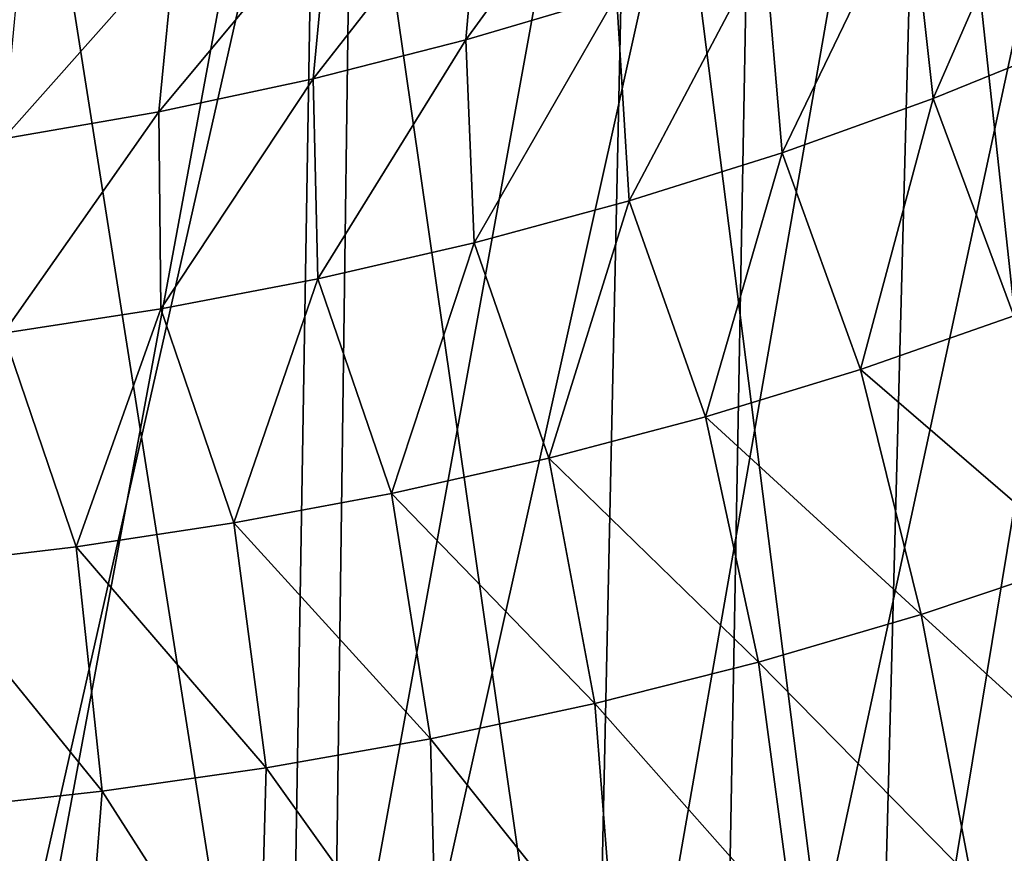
# Model space of a CAD drawing. Header units: metres. Extents: x 26 to 263, y -109 to 109.
# Tile 351 of 656: x 91.16 to 95.47, y -18.57 to -14.92. Entities that reach past the tile are written whole.
import ezdxf

# ---------------------------------------------------------------- set-up
doc = ezdxf.new("R2010")
doc.units = ezdxf.units.M
doc.layers.add('solid_500750', color=7, linetype='CONTINUOUS')

msp = doc.modelspace()

# ---------------------------------------------------------------- linework, layer by layer
at = {"layer": 'solid_500750'}
for points in [[(90.932785, -20.799227, 10.945294), (91.025452, -12.495015, 11.291147), (92.473358, -12.495015, 10.799648)], [(92.336342, -20.799227, 10.468851), (90.932785, -20.799227, 10.945294), (92.473358, -12.495015, 10.799648)], [(91.025452, -12.495015, -11.291147), (90.932785, -20.799227, -10.945294), (92.336342, -20.799227, -10.468851)], [(92.473358, -12.495015, -10.799648), (91.025452, -12.495015, -11.291147), (92.336342, -20.799227, -10.468851)], [(92.336342, -20.799227, 10.468851), (92.473358, -12.495015, 10.799648), (93.844727, -12.495015, 10.123365)], [(93.665703, -20.799227, 9.813283), (92.336342, -20.799227, 10.468851), (93.844727, -12.495015, 10.123365)], [(92.473358, -12.495015, -10.799648), (92.336342, -20.799227, -10.468851), (93.665703, -20.799227, -9.813283)], [(93.844727, -12.495015, -10.123365), (92.473358, -12.495015, -10.799648), (93.665703, -20.799227, -9.813283)], [(93.665703, -20.799227, 9.813283), (93.844727, -12.495015, 10.123365), (95.116089, -12.495015, 9.273869)], [(94.898125, -20.799227, 8.989806), (93.665703, -20.799227, 9.813283), (95.116089, -12.495015, 9.273869)], [(93.844727, -12.495015, -10.123365), (93.665703, -20.799227, -9.813283), (94.898125, -20.799227, -8.989806)], [(95.116089, -12.495015, -9.273869), (93.844727, -12.495015, -10.123365), (94.898125, -20.799227, -8.989806)], [(94.898125, -20.799227, 8.989806), (95.116089, -12.495015, 9.273869), (96.265694, -12.495015, 8.265693)], [(96.012512, -20.799227, 8.012512), (94.898125, -20.799227, 8.989806), (96.265694, -12.495015, 8.265693)], [(95.116089, -12.495015, -9.273869), (94.898125, -20.799227, -8.989806), (96.012512, -20.799227, -8.012512)], [(96.265694, -12.495015, -8.265693), (95.116089, -12.495015, -9.273869), (96.012512, -20.799227, -8.012512)], [(90.740753, -20.976826, -14.367542), (90.808418, -12.601707, -14.722257), (92.631462, -12.601707, -14.254178)], [(92.519875, -20.976826, -13.910743), (90.740753, -20.976826, -14.367542), (92.631462, -12.601707, -14.254178)], [(92.519875, -20.976826, -13.910743), (92.631462, -12.601707, -14.254178), (94.381462, -12.601707, -13.561304)], [(94.227715, -20.976826, -13.234562), (92.519875, -20.976826, -13.910743), (94.381462, -12.601707, -13.561304)], [(94.227715, -20.976826, -13.234562), (94.381462, -12.601707, -13.561304), (96.03083, -12.601707, -12.654559)], [(95.837334, -20.976826, -12.349664), (94.227715, -20.976826, -13.234562), (96.03083, -12.601707, -12.654559)], [(93.116196, -15.0061, 16.391731), (93.833679, -14.01987, 16.938297), (93.183357, -14.235525, 17.387468)], [(93.116196, -15.0061, 16.391731), (93.775002, -14.810047, 15.95652), (93.833679, -14.01987, 16.938297)], [(95.160004, -15.262786, 14.107765), (95.679199, -14.070988, 14.426794), (95.057968, -14.341797, 14.970697)], [(95.160004, -15.262786, 14.107765), (95.808205, -14.999967, 13.574339), (95.679199, -14.070988, 14.426794)], [(92.448135, -15.176351, 16.783657), (93.183357, -14.235525, 17.387468), (92.519485, -14.425485, 17.793156)], [(92.448135, -15.176351, 16.783657), (93.116196, -15.0061, 16.391731), (93.183357, -14.235525, 17.387468)], [(94.500107, -15.499761, 14.607745), (95.057968, -14.341797, 14.970697), (94.422745, -14.588436, 15.481698)], [(94.500107, -15.499761, 14.607745), (95.160004, -15.262786, 14.107765), (95.057968, -14.341797, 14.970697)], [(91.772888, -15.320684, 17.128571), (92.519485, -14.425485, 17.793156), (91.843918, -14.58896, 18.151209)], [(91.772888, -15.320684, 17.128571), (92.448135, -15.176351, 16.783657), (92.519485, -14.425485, 17.793156)], [(91.092171, -15.439222, 17.422848), (91.843918, -14.58896, 18.151209), (91.158302, -14.725339, 18.457552)], [(91.092171, -15.439222, 17.422848), (91.772888, -15.320684, 17.128571), (91.843918, -14.58896, 18.151209)], [(93.830383, -15.710281, 15.071182), (94.422745, -14.588436, 15.481698), (93.775002, -14.810047, 15.95652)], [(93.830383, -15.710281, 15.071182), (94.500107, -15.499761, 14.607745), (94.422745, -14.588436, 15.481698)], [(93.152664, -15.894138, 15.494829), (93.775002, -14.810047, 15.95652), (93.116196, -15.0061, 16.391731)], [(93.152664, -15.894138, 15.494829), (93.830383, -15.710281, 15.071182), (93.775002, -14.810047, 15.95652)], [(92.469048, -16.05155, 15.875265), (93.116196, -15.0061, 16.391731), (92.448135, -15.176351, 16.783657)], [(92.469048, -16.05155, 15.875265), (93.152664, -15.894138, 15.494829), (93.116196, -15.0061, 16.391731)], [(95.512932, -16.213842, 13.266267), (95.808205, -14.999967, 13.574339), (95.160004, -15.262786, 14.107765)], [(91.781845, -16.182961, 16.209135), (92.448135, -15.176351, 16.783657), (91.772888, -15.320684, 17.128571)], [(91.781845, -16.182961, 16.209135), (92.469048, -16.05155, 15.875265), (92.448135, -15.176351, 16.783657)], [(94.842415, -16.447767, 13.749797), (95.160004, -15.262786, 14.107765), (94.500107, -15.499761, 14.607745)], [(94.842415, -16.447767, 13.749797), (95.512932, -16.213842, 13.266267), (95.160004, -15.262786, 14.107765)], [(91.09288, -16.289099, 16.49321), (91.772888, -15.320684, 17.128571), (91.092171, -15.439222, 17.422848)], [(91.09288, -16.289099, 16.49321), (91.781845, -16.182961, 16.209135), (91.772888, -15.320684, 17.128571)], [(94.163834, -16.655205, 14.199103), (94.500107, -15.499761, 14.607745), (93.830383, -15.710281, 15.071182)], [(94.163834, -16.655205, 14.199103), (94.842415, -16.447767, 13.749797), (94.500107, -15.499761, 14.607745)], [(93.47921, -16.83604, 14.611402), (93.830383, -15.710281, 15.071182), (93.152664, -15.894138, 15.494829)], [(93.47921, -16.83604, 14.611402), (94.163834, -16.655205, 14.199103), (93.830383, -15.710281, 15.071182)], [(92.790611, -16.990685, 14.98375), (93.152664, -15.894138, 15.494829), (92.469048, -16.05155, 15.875265)], [(92.790611, -16.990685, 14.98375), (93.47921, -16.83604, 14.611402), (93.152664, -15.894138, 15.494829)], [(92.100418, -17.119869, 15.313313), (92.469048, -16.05155, 15.875265), (91.781845, -16.182961, 16.209135)], [(92.100418, -17.119869, 15.313313), (92.790611, -16.990685, 14.98375), (92.469048, -16.05155, 15.875265)], [(91.410637, -17.224575, 15.597424), (91.781845, -16.182961, 16.209135), (91.09288, -16.289099, 16.49321)], [(91.410637, -17.224575, 15.597424), (92.100418, -17.119869, 15.313313), (91.781845, -16.182961, 16.209135)], [(95.811302, -17.284101, 12.69075), (95.512932, -16.213842, 13.266267), (94.842415, -16.447767, 13.749797)], [(90.722786, -17.306395, 15.833498), (91.410637, -17.224575, 15.597424), (91.09288, -16.289099, 16.49321)], [(95.107048, -17.520836, 13.161545), (94.842415, -16.447767, 13.749797), (94.163834, -16.655205, 14.199103)], [(95.107048, -17.520836, 13.161545), (95.811302, -17.284101, 12.69075), (94.842415, -16.447767, 13.749797)], [(94.395676, -17.729633, 13.598063), (94.163834, -16.655205, 14.199103), (93.47921, -16.83604, 14.611402)], [(94.395676, -17.729633, 13.598063), (95.107048, -17.520836, 13.161545), (94.163834, -16.655205, 14.199103)], [(93.679436, -17.910521, 13.997694), (93.47921, -16.83604, 14.611402), (92.790611, -16.990685, 14.98375)], [(93.679436, -17.910521, 13.997694), (94.395676, -17.729633, 13.598063), (93.47921, -16.83604, 14.611402)], [(92.960587, -18.06411, 14.357689), (92.790611, -16.990685, 14.98375), (92.100418, -17.119869, 15.313313)], [(92.960587, -18.06411, 14.357689), (93.679436, -17.910521, 13.997694), (92.790611, -16.990685, 14.98375)], [(92.241692, -18.191374, 14.675506), (92.100418, -17.119869, 15.313313), (91.410637, -17.224575, 15.597424)], [(92.241692, -18.191374, 14.675506), (92.960587, -18.06411, 14.357689), (92.100418, -17.119869, 15.313313)], [(91.524864, -18.293577, 14.948808), (91.410637, -17.224575, 15.597424), (90.722786, -17.306395, 15.833498)], [(91.524864, -18.293577, 14.948808), (92.241692, -18.191374, 14.675506), (91.410637, -17.224575, 15.597424)], [(90.811646, -18.372656, 15.175329), (91.524864, -18.293577, 14.948808), (90.722786, -17.306395, 15.833498)], [(95.107048, -17.520836, 13.161545), (96.101509, -18.426174, 12.332742), (95.811302, -17.284101, 12.69075)], [(95.327583, -18.677734, 12.805061), (95.107048, -17.520836, 13.161545), (94.395676, -17.729633, 13.598063)], [(95.327583, -18.677734, 12.805061), (96.101509, -18.426174, 12.332742), (95.107048, -17.520836, 13.161545)], [(94.551933, -18.895792, 13.236985), (94.395676, -17.729633, 13.598063), (93.679436, -17.910521, 13.997694)], [(94.551933, -18.895792, 13.236985), (95.327583, -18.677734, 12.805061), (94.395676, -17.729633, 13.598063)], [(93.771843, -19.082632, 13.629103), (93.679436, -17.910521, 13.997694), (92.960587, -18.06411, 14.357689)], [(93.771843, -19.082632, 13.629103), (94.551933, -18.895792, 13.236985), (93.679436, -17.910521, 13.997694)], [(92.990105, -19.239149, 13.978615), (92.960587, -18.06411, 14.357689), (92.241692, -18.191374, 14.675506)], [(92.990105, -19.239149, 13.978615), (93.771843, -19.082632, 13.629103), (92.960587, -18.06411, 14.357689)], [(92.209618, -19.366632, 14.283074), (92.241692, -18.191374, 14.675506), (91.524864, -18.293577, 14.948808)], [(92.209618, -19.366632, 14.283074), (92.990105, -19.239149, 13.978615), (92.241692, -18.191374, 14.675506)], [(91.432602, -19.466772, 14.540225), (91.524864, -18.293577, 14.948808), (90.811646, -18.372656, 15.175329)], [(91.432602, -19.466772, 14.540225), (92.209618, -19.366632, 14.283074), (91.524864, -18.293577, 14.948808)], [(90.660606, -19.542265, 14.747944), (91.432602, -19.466772, 14.540225), (90.811646, -18.372656, 15.175329)], [(95.327583, -18.677734, 12.805061), (95.886436, -18.630653, 12.459856), (96.101509, -18.426174, 12.332742)]]:
    msp.add_3dface(points, dxfattribs=at)

doc.saveas('drawing.dxf')
